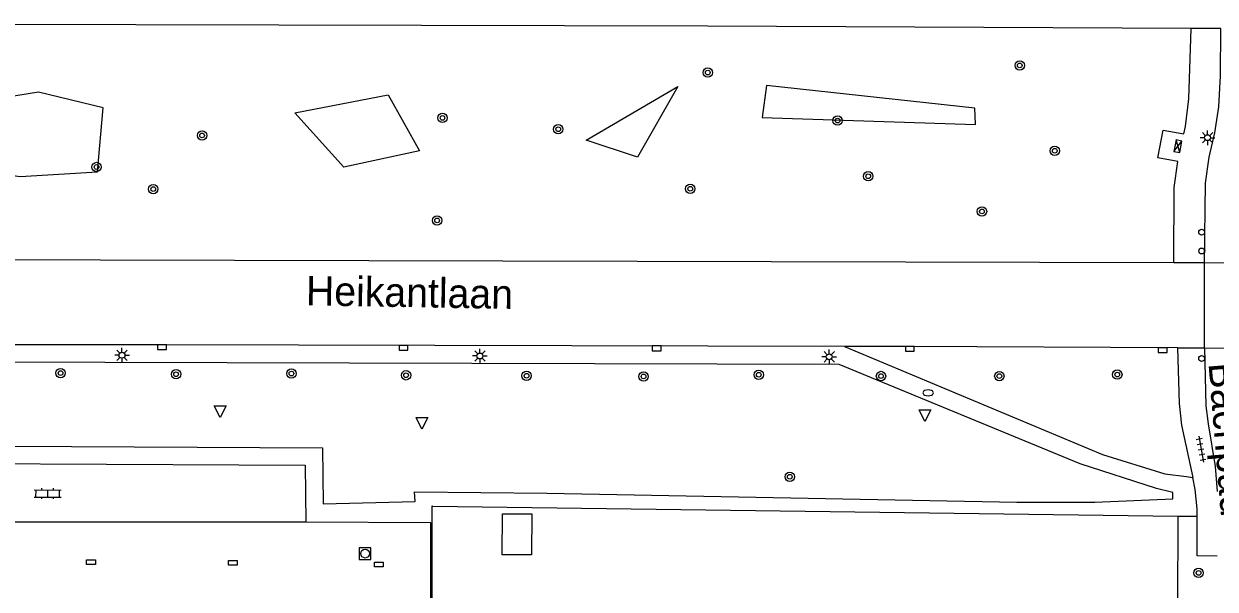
# Model space of a CAD drawing. Extents: x 132999 to 136000, y 398499 to 400501.
# Drawn here: x 134252.6 to 134354.2, y 399151.3 to 399199.5 of the extents above; entities that cross this region are included whole.
import ezdxf

# ---------------------------------------------------------------- set-up
doc = ezdxf.new("R2010")
doc.units = 0
for name, color, linetype in [('gg-afsc-erfafscheiding', 7, 'Continuous'), ('gg-anno-openbare ruimte label', 7, 'Continuous'), ('gg-bbg-gedigitaliseerde bijgebouw', 7, 'Continuous'), ('gg-knt-verharding', 7, 'Continuous'), ('gt-grn-groengrens', 7, 'Continuous'), ('gt-grn-weggrens', 7, 'Continuous'), ('gt-symb-boom', 7, 'Continuous'), ('gt-symb-brandkraan', 7, 'Continuous'), ('gt-symb-drukknoppaal', 7, 'Continuous'), ('gt-symb-klinker verharding', 7, 'Continuous'), ('gt-symb-kolk', 7, 'Continuous'), ('gt-symb-kolk center center', 7, 'Continuous'), ('gt-symb-lichtmast', 7, 'Continuous'), ('gt-symb-rioolschacht', 7, 'Continuous'), ('gt-symb-tegel verharding', 7, 'Continuous'), ('gt-symb-verkeersregelinstallatiekast', 7, 'Continuous'), ('gt-symb-verkeersregelinstallatiepaal', 7, 'Continuous'), ('gt-symb-waterafsluiter', 7, 'Continuous')]:
    doc.layers.add(name, color=color, linetype=linetype)

# ---------------------------------------------------------------- blocks, each defined once
blk = doc.blocks.new('gt0-KOLK')
at = {"layer": 'gt-symb-kolk'}
blk.add_lwpolyline([(0, 0), (0.37, 0), (0.37, 0.4), (-0.38, 0.4), (-0.38, 0), (0, 0)], dxfattribs=at)
blk = doc.blocks.new('gt0-BOOM')
at = {"layer": 'gt-symb-boom'}
for radius in [0.4, 0.2]:
    blk.add_circle((0, 0), radius, dxfattribs=at)
blk = doc.blocks.new('gt0-WAFSL')
at = {"layer": 'gt-symb-waterafsluiter'}
for p, q in [((-0.5, -0.33), (0, 0.67)), ((0, 0.67), (0.5, -0.33)), ((0.5, -0.33), (-0.5, -0.33))]:
    blk.add_line(p, q, dxfattribs=at)
blk = doc.blocks.new('gt0-LMAST')
at = {"layer": 'gt-symb-lichtmast'}
for p, q in [((-0.18, 0.17), (-0.45, 0.44)), ((-0.01, 0.25), (-0.01, 0.62)), ((0.17, 0.17), (0.44, 0.44)), ((-0.26, 0), (-0.63, 0)), ((-0.18, -0.18), (-0.45, -0.45)), ((-0.01, -0.25), (-0.01, -0.63)), ((0.44, -0.45), (0.17, -0.18)), ((0.24, 0), (0.62, 0))]:
    blk.add_line(p, q, dxfattribs=at)
blk.add_circle((-0.01, 0), 0.25, dxfattribs=at)
blk = doc.blocks.new('gt0-KOLKCC')
at = {"layer": 'gt-symb-kolk center center'}
blk.add_lwpolyline([(-0.38, 0.2), (0.38, 0.2), (0.38, -0.2), (-0.38, -0.2)], close=True, dxfattribs=at)
blk = doc.blocks.new('gt0-KL1')
at = {"layer": 'gt-symb-klinker verharding'}
for p, q in [((-1.15, 0.3), (1.15, 0.3)), ((-1, -0.3), (-1, 0.3)), ((-0.5, 0.3), (-0.5, 0.45)), ((0, -0.3), (0, 0.3)), ((0.5, 0.3), (0.5, 0.45)), ((1, -0.3), (1, 0.3)), ((-1.15, -0.3), (1.15, -0.3)), ((-0.5, -0.45), (-0.5, -0.3)), ((0.5, -0.45), (0.5, -0.3))]:
    blk.add_line(p, q, dxfattribs=at)
blk = doc.blocks.new('gt0-RS')
at = {"layer": 'gt-symb-rioolschacht'}
blk.add_lwpolyline([(-0.5, -0.5), (0.5, -0.5), (0.5, 0.5), (-0.5, 0.5)], close=True, dxfattribs=at)
blk.add_circle((0, 0), 0.375, dxfattribs=at)
blk = doc.blocks.new('gt0-TEG1')
at = {"layer": 'gt-symb-tegel verharding'}
for p, q in [((-1.12, 0), (1.12, 0)), ((-0.9, -0.25), (-0.9, 0.25)), ((-0.45, -0.25), (-0.45, 0.25)), ((0, -0.25), (0, 0.25)), ((0.45, -0.25), (0.45, 0.25)), ((0.9, -0.25), (0.9, 0.25))]:
    blk.add_line(p, q, dxfattribs=at)
blk = doc.blocks.new('gt0-VIPAAL')
at = {"layer": 'gt-symb-verkeersregelinstallatiepaal'}
blk.add_circle((0, 0), 0.25, dxfattribs=at)
blk = doc.blocks.new('gt0-VRIKST')
at = {"layer": 'gt-symb-verkeersregelinstallatiekast'}
for p, q in [((-0.5, -0.25), (0.5, 0.25)), ((-0.5, 0.25), (0.5, -0.25))]:
    blk.add_line(p, q, dxfattribs=at)
blk.add_lwpolyline([(0.5, 0.25), (-0.5, 0.25), (-0.5, -0.25), (0.5, -0.25)], close=True, dxfattribs=at)
blk = doc.blocks.new('gt0-DPAAL')
at = {"layer": 'gt-symb-drukknoppaal'}
blk.add_circle((0, 0), 0.25, dxfattribs=at)
blk = doc.blocks.new('gt0-BR')
at = {"layer": 'gt-symb-brandkraan'}
for centre, radius, start, end in [((-0.24, 0), 0.206, 107.5669, 252.4331), ((0.6, -2.66), 3, 106.892, 107.5669), ((0, -0.69), 0.938, 73.108, 106.892), ((-0.6, -2.66), 3, 72.4331, 73.108), ((0.24, 0), 0.206, 287.567, 72.4331), ((0.6, 2.66), 3, 252.4331, 253.108), ((0, 0.69), 0.938, 253.108, 286.8921), ((-0.6, 2.66), 3, 286.8921, 287.567)]:
    blk.add_arc(centre, radius, start, end, dxfattribs=at)

msp = doc.modelspace()

# ---------------------------------------------------------------- linework, layer by layer
at = {"layer": 'gg-afsc-erfafscheiding'}
for p, q in [((134287.49, 399158.37), (134351.03, 399157.53)), ((134351.03, 399157.53), (134351.01, 399149.91))]:
    msp.add_line(p, q, dxfattribs=at)
msp.add_lwpolyline([(134287.49, 399158.37), (134287.43, 399158.37), (134287.41, 399138.91), (134287.88, 399138.91), (134287.88, 399131.59)], dxfattribs=at)
at = {"layer": 'gg-bbg-gedigitaliseerde bijgebouw'}
msp.add_lwpolyline([(134295.94, 399154.22), (134293.44, 399154.22), (134293.45, 399157.72), (134295.95, 399157.72), (134295.94, 399154.22)], dxfattribs=at)
at = {"layer": 'gg-knt-verharding'}
for p, q in [((134354.71, 399199.09), (134352.18, 399199.1)), ((134350.71, 399179.16), (134353.31, 399179.15)), ((134353.31, 399179.15), (134356.7, 399179.13)), ((134351, 399171.87), (134353.31, 399171.86)), ((134353.31, 399171.86), (134356.79, 399171.84)), ((134276.68, 399157.02), (134231.49, 399156.98))]:
    msp.add_line(p, q, dxfattribs=at)
for points in [[(134352.18, 399199.1), (134310.95, 399199.29), (134249.97, 399199.43), (134242.54, 399199.5)], [(134350.71, 399179.16), (134350.74, 399185.55), (134351.05, 399187.77), (134349.33, 399188.08), (134349.8, 399190.44), (134351.54, 399190.11), (134351.68, 399190.73), (134351.98, 399193.1), (134352.18, 399199.1)], [(134353.31, 399179.15), (134353.4, 399185.91), (134353.72, 399188.14), (134354.19, 399190.2), (134354.55, 399192.43), (134354.68, 399195.07), (134354.71, 399199.09)], [(134178.54, 399179.48), (134179.02, 399179.48), (134179.05, 399179.57), (134350.71, 399179.16)], [(134322.63, 399171.99), (134264.42, 399172.12), (134242.89, 399172.12), (134221.94, 399172.23), (134207.47, 399172.2), (134174, 399172.21)], [(134351, 399171.87), (134328.19, 399171.98), (134322.63, 399171.99)], [(134351, 399171.87), (134351.16, 399167.12), (134351.36, 399165.27), (134352.33, 399160.82)], [(134353.31, 399171.86), (134353.43, 399166.93), (134353.62, 399165.38), (134354.23, 399161.75), (134354.4, 399159.63)], [(134231.49, 399156.98), (134231.45, 399162.09), (134276.63, 399161.86), (134276.68, 399157.02)], [(134352.7, 399157.51), (134352.7, 399158.15), (134352.52, 399159.8), (134352.33, 399160.82)], [(134354.38, 399154.11), (134352.7, 399154.13), (134352.7, 399157.51)], [(134287.34, 399149.8), (134287.35, 399156.94), (134276.68, 399157.02)]]:
    msp.add_lwpolyline(points, dxfattribs=at)
at = {"layer": 'gt-grn-groengrens'}
for p, q in [((134351.78, 399160.89), (134352.33, 399160.82)), ((134351.03, 399157.53), (134352.7, 399157.51))]:
    msp.add_line(p, q, dxfattribs=at)
for points in [[(134308.4, 399194.15), (134304.98, 399188.12), (134300.59, 399189.58), (134308.4, 399194.15)], [(134333.8, 399190.91), (134333.73, 399192.3), (134315.98, 399194.24), (134315.61, 399191.51), (134333.8, 399190.91)], [(134259.4, 399192.33), (134253.88, 399193.66), (134244.38, 399192.13), (134243.7, 399187.67), (134252.32, 399186.47), (134258.93, 399186.88), (134259.4, 399192.33)], [(134286.38, 399188.66), (134279.93, 399187.27), (134275.74, 399191.92), (134283.72, 399193.45), (134286.38, 399188.66)], [(134322.63, 399171.99), (134344.63, 399162.78), (134349.93, 399161.12), (134351.78, 399160.89)], [(134171.54, 399166.46), (134171.55, 399165.79), (134215.02, 399165.75), (134215, 399158.53), (134229.98, 399158.49), (134229.93, 399163.6), (134278.12, 399163.35), (134278.16, 399158.56), (134286, 399158.78), (134285.95, 399159.59), (134297.26, 399159.48), (134337.3, 399158.73), (134343.97, 399158.72), (134350.62, 399158.99), (134350.62, 399159.53), (134349.23, 399159.88), (134342.7, 399161.97), (134322.15, 399170.45), (134228.19, 399170.72), (134207.49, 399170.68), (134175.5, 399170.68), (134175.48, 399166.49), (134171.54, 399166.46)]]:
    msp.add_lwpolyline(points, dxfattribs=at)
at = {"layer": 'gt-grn-weggrens'}
msp.add_line((134353.31, 399171.86), (134353.31, 399179.15), dxfattribs=at)

# ---------------------------------------------------------------- block references
at = {"layer": 'gt-symb-boom'}
for p in [(134337.56, 399195.95), (134310.96, 399195.34), (134288.34, 399191.47), (134298.21, 399190.51), (134322.03, 399191.25), (134267.84, 399189.98), (134340.55, 399188.67), (134258.84, 399187.29), (134324.64, 399186.5), (134263.68, 399185.41), (134309.47, 399185.43), (134334.34, 399183.5), (134287.88, 399182.74), (134255.78, 399169.72), (134265.62, 399169.62), (134275.46, 399169.68), (134285.23, 399169.53), (134295.51, 399169.49), (134305.48, 399169.43), (134315.31, 399169.58), (134325.73, 399169.47), (134335.82, 399169.46), (134345.88, 399169.59), (134317.95, 399160.88), (134352.81, 399152.69)]:
    msp.add_blockref('gt0-BOOM', p, dxfattribs=at)
at = {"layer": 'gt-symb-brandkraan'}
msp.add_blockref('gt0-BR', (134329.75, 399168.04), dxfattribs=at)
at = {"layer": 'gt-symb-drukknoppaal'}
msp.add_blockref('gt0-DPAAL', (134353.07, 399181.73), dxfattribs=at)
at = {"layer": 'gt-symb-klinker verharding', "rotation": -0.2291818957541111}
msp.add_blockref('gt0-KL1', (134254.68, 399159.45), dxfattribs=at)
at = {"layer": 'gt-symb-kolk', "rotation": 180}
for p in [(134264.42, 399172.12), (134285.01, 399172.07), (134306.6, 399172.03), (134328.19, 399171.98), (134349.74, 399171.87)]:
    msp.add_blockref('gt0-KOLK', p, dxfattribs=at)
at = {"layer": 'gt-symb-kolk center center'}
for p in [(134258.36, 399153.61), (134270.46, 399153.54), (134282.91, 399153.41)]:
    msp.add_blockref('gt0-KOLKCC', p, dxfattribs=at)
at = {"layer": 'gt-symb-lichtmast'}
for p in [(134353.58, 399189.79), (134261.02, 399171.24), (134291.54, 399171.18), (134321.32, 399171.11)]:
    msp.add_blockref('gt0-LMAST', p, dxfattribs=at)
at = {"layer": 'gt-symb-rioolschacht', "rotation": 179.88540859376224}
msp.add_blockref('gt0-RS', (134281.74, 399154.33), dxfattribs=at)
at = {"layer": 'gt-symb-tegel verharding', "rotation": -79.63367739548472}
msp.add_blockref('gt0-TEG1', (134353.02, 399163.23), dxfattribs=at)
at = {"layer": 'gt-symb-verkeersregelinstallatiekast', "rotation": 78.87522379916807}
msp.add_blockref('gt0-VRIKST', (134351.05, 399189.06), dxfattribs=at)
at = {"layer": 'gt-symb-verkeersregelinstallatiepaal'}
for p in [(134353.08, 399180.13), (134353.07, 399170.96)]:
    msp.add_blockref('gt0-VIPAAL', p, dxfattribs=at)
at = {"layer": 'gt-symb-waterafsluiter'}
for p, rotation in [((134269.38, 399166.6), 179.88540859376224), ((134329.48, 399166.27), 179.88540859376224), ((134286.59, 399165.6), 179.88540859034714)]:
    msp.add_blockref('gt0-WAFSL', p, dxfattribs=dict(at, rotation=rotation))

# ---------------------------------------------------------------- texts
at = {"layer": 'gg-anno-openbare ruimte label'}
for s, rotation, p in [('Heikantlaan', 359, (134276.68, 399175.5)), ('Bachpad', 274.7, (134353.65, 399170.55))]:
    msp.add_text(s, height=2.5, rotation=rotation, dxfattribs=at).set_placement(p)

doc.saveas('drawing.dxf')
